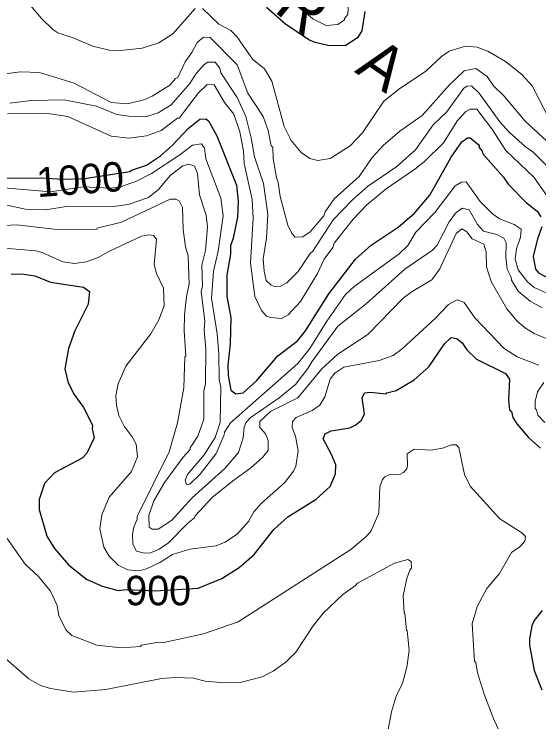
# Model space of a CAD drawing. Extents: x 265.7 to 292.1, y 7676.2 to 7704.2.
# Drawn here: x 274.098 to 275.523, y 7678.172 to 7680.095 of the extents above; entities that cross this region are included whole.
import ezdxf
from ezdxf.enums import TextEntityAlignment as Align

# ---------------------------------------------------------------- set-up
doc = ezdxf.new("R2010")
doc.units = 0
doc.header["$LTSCALE"] = 0.032
doc.layers.add('1', color=7, linetype='Continuous', lineweight=25)
doc.layers.add('2', color=7, linetype='Continuous', lineweight=13)
doc.layers.add('61', color=7, linetype='Continuous')

msp = doc.modelspace()

# ---------------------------------------------------------------- linework, layer by layer
at = {"layer": '1'}
for points in [[(275.051, 7680.1023), (275.0422, 7680.0496), (275.0311, 7680.0304), (274.9968, 7680.0089), (274.9505, 7680.0097), (274.9154, 7680.0177), (274.8986, 7680.0248), (274.8356, 7680.0671), (274.7837, 7680.1126)], [(274.1721, 7679.65), (274.2308, 7679.6462), (274.2896, 7679.6481), (274.4128, 7679.667), (274.4174, 7679.6713), (274.4574, 7679.6841), (274.4957, 7679.7096), (274.5284, 7679.7384), (274.5707, 7679.7839), (274.6026, 7679.8094), (274.6185, 7679.8102), (274.6265, 7679.8046), (274.6489, 7679.7639), (274.7023, 7679.6299), (274.7063, 7679.5868), (274.7047, 7679.5437), (274.6935, 7679.4862), (274.6856, 7679.4655), (274.6856, 7679.4431), (274.676, 7679.3857), (274.676, 7679.3282), (274.6864, 7679.2708), (274.6848, 7679.199), (274.6784, 7679.1415), (274.6792, 7679.1128), (274.6872, 7679.0737), (274.6999, 7679.0633), (274.7199, 7679.0657), (274.7566, 7679.0984), (274.8148, 7679.167), (274.8675, 7679.2077), (274.8898, 7679.2349), (274.9529, 7679.3354), (275.0255, 7679.4288), (275.0678, 7679.4671), (275.1412, 7679.5165), (275.1843, 7679.5533), (275.2274, 7679.6027), (275.2848, 7679.7065), (275.3143, 7679.748), (275.3295, 7679.7591), (275.3367, 7679.7591), (275.3606, 7679.7384), (275.3606, 7679.7328), (275.3694, 7679.7224), (275.371, 7679.7152), (275.4269, 7679.6522), (275.4396, 7679.6331), (275.4899, 7679.582), (275.5186, 7679.5596), (275.5282, 7679.5445)], [(273.8565, 7679.5564), (273.8804, 7679.566), (273.9722, 7679.6322), (273.9993, 7679.6434), (274.0568, 7679.649), (274.1721, 7679.65)], [(275.5314, 7679.5174), (275.5194, 7679.4846), (275.5075, 7679.4368), (275.5138, 7679.4016), (275.5218, 7679.3921), (275.5545, 7679.3745)], [(274.0903, 7679.3881), (274.119, 7679.3889), (274.1549, 7679.3841), (274.1972, 7679.3665), (274.2866, 7679.353), (274.3033, 7679.341), (274.2993, 7679.3067), (274.2634, 7679.2341), (274.2459, 7679.1862), (274.2363, 7679.1311), (274.2451, 7679.0936), (274.261, 7679.0617), (274.2866, 7679.0266), (274.3113, 7678.9787), (274.3105, 7678.9683), (274.3161, 7678.9436), (274.2961, 7678.9021), (274.2834, 7678.8885), (274.2076, 7678.8486)], [(274.2459, 7678.5989), (274.2946, 7678.5598), (274.3377, 7678.5406), (274.3807, 7678.5295), (274.4023, 7678.5319), (274.4816, 7678.5281), (274.5985, 7678.5356), (274.6624, 7678.5614), (274.7095, 7678.5917), (274.7502, 7678.6268), (274.8037, 7678.6946), (274.8412, 7678.729), (274.9186, 7678.7776), (274.9561, 7678.8119), (274.9712, 7678.8463), (274.972, 7678.8702), (274.9601, 7678.8989), (274.9377, 7678.9412), (274.9425, 7678.9548), (274.9593, 7678.9628), (275.0095, 7678.9715), (275.0263, 7678.9795), (275.0415, 7678.9915), (275.0494, 7679.0091), (275.043, 7679.0529), (275.0494, 7679.0657), (275.0654, 7679.0681), (275.1085, 7679.0633), (275.1101, 7679.0665), (275.1356, 7679.0721), (275.1843, 7679.1016), (275.2242, 7679.1367), (275.2673, 7679.199), (275.2848, 7679.2165), (275.3, 7679.2141), (275.3144, 7679.2021), (275.3279, 7679.183), (275.3535, 7679.1575), (275.4325, 7679.1184), (275.4436, 7679.1032), (275.4404, 7679.0474), (275.4436, 7679.0202), (275.4484, 7679.0154), (275.4524, 7678.9995), (275.4628, 7678.9819), (275.4947, 7678.9452), (275.5274, 7678.9157)], [(274.2076, 7678.8486), (274.1812, 7678.8199), (274.1661, 7678.7768), (274.1661, 7678.7489), (274.1868, 7678.6771), (274.2084, 7678.6436), (274.2459, 7678.5989)], [(275.5322, 7678.4752), (275.5107, 7678.4473), (275.5043, 7678.4329), (275.4979, 7678.3978), (275.4979, 7678.3803), (275.5106, 7678.3116), (275.5314, 7678.259)]]:
    msp.add_lwpolyline(points, dxfattribs=at)
at = {"layer": '2'}
for points in [[(274.123, 7680.1422), (274.1725, 7680.0831), (274.2036, 7680.0528), (274.2172, 7680.044), (274.2563, 7680.0312), (274.3121, 7680.0073), (274.3568, 7679.9969), (274.3792, 7679.9953), (274.4462, 7680.0025), (274.4909, 7680.0169), (274.5292, 7680.0408), (274.5898, 7680.1102)], [(274.8579, 7680.1262), (274.9098, 7680.0823), (274.9457, 7680.064), (274.9776, 7680.0663), (274.9952, 7680.0791), (274.9952, 7680.0831), (275.0048, 7680.0935), (275.0071, 7680.1453)], [(274.6098, 7680.1102), (274.6544, 7680.0671), (274.6864, 7680.0504), (274.7031, 7680.0336), (274.7454, 7679.9722), (274.7781, 7679.9466)], [(274.7741, 7679.8166), (274.7326, 7679.8804), (274.7039, 7679.957), (274.6305, 7680.0312), (274.6129, 7680.032), (274.5954, 7680.0177), (274.581, 7679.9905), (274.5627, 7679.965), (274.5427, 7679.9227), (274.5363, 7679.9195), (274.5212, 7679.902), (274.4733, 7679.8716), (274.451, 7679.8621), (274.4063, 7679.8509), (274.3616, 7679.8549), (274.2611, 7679.9068), (274.1669, 7679.9363), (274.1158, 7679.9379), (274.0392, 7679.9283)], [(274.9234, 7679.6969), (274.9569, 7679.7025), (275.0111, 7679.7368), (275.0438, 7679.7719), (275.1021, 7679.8581), (275.1452, 7679.8924), (275.2154, 7679.9387), (275.2585, 7679.9794), (275.2793, 7679.9945), (275.3239, 7680.0073), (275.3559, 7680.0049), (275.3846, 7679.9945), (275.4325, 7679.9658), (275.4771, 7679.9307), (275.5051, 7679.8996), (275.5506, 7679.8102)], [(274.0871, 7679.8533), (274.1446, 7679.8605), (274.2339, 7679.8621), (274.3217, 7679.8445), (274.3776, 7679.8222), (274.4095, 7679.8174), (274.4558, 7679.8158), (274.4893, 7679.827), (274.5244, 7679.8485), (274.5754, 7679.906), (274.593, 7679.9331), (274.6145, 7679.9578), (274.6241, 7679.9642), (274.6441, 7679.9642), (274.6568, 7679.9482), (274.66, 7679.9355), (274.7039, 7679.8685), (274.7271, 7679.8166), (274.7422, 7679.7591), (274.751, 7679.7073), (274.7757, 7679.6347), (274.7869, 7679.5501), (274.7837, 7679.4862), (274.7749, 7679.4304), (274.7773, 7679.3969), (274.7829, 7679.3713), (274.7965, 7679.3586), (274.8053, 7679.3546), (274.8212, 7679.3562), (274.8388, 7679.3649), (274.8699, 7679.3953), (274.9026, 7679.4447), (274.9098, 7679.4511), (274.9648, 7679.5357), (275.0167, 7679.59), (275.0574, 7679.6267), (275.1372, 7679.6809), (275.1883, 7679.7264), (275.2362, 7679.7942), (275.2721, 7679.8285), (275.3192, 7679.894), (275.3287, 7679.8988), (275.3399, 7679.8996), (275.3614, 7679.8804), (275.4173, 7679.8022), (275.442, 7679.7743), (275.4859, 7679.7352), (275.5075, 7679.72), (275.5466, 7679.6809)], [(274.7781, 7679.9466), (274.7981, 7679.9123), (274.8316, 7679.7895), (274.8507, 7679.7512), (274.8779, 7679.7192), (274.901, 7679.7025), (274.9234, 7679.6969)], [(275.6016, 7679.6969), (275.4859, 7679.8038), (275.4277, 7679.8724), (275.3997, 7679.9004), (275.383, 7679.9251), (275.3519, 7679.9474), (275.3207, 7679.9403), (275.2808, 7679.9028), (275.2058, 7679.819), (275.1452, 7679.7767), (275.1005, 7679.7376), (275.0702, 7679.7057), (275.0351, 7679.6538), (274.9672, 7679.5932), (274.9425, 7679.558), (274.9393, 7679.5469), (274.9018, 7679.503), (274.8819, 7679.4902), (274.8611, 7679.4894), (274.8523, 7679.499), (274.8412, 7679.5213), (274.8204, 7679.5995), (274.8156, 7679.6378)], [(275.3551, 7679.8365), (275.3367, 7679.8365), (275.3247, 7679.8301), (275.3024, 7679.8062), (275.2641, 7679.7456), (275.2122, 7679.6945), (275.1867, 7679.6737), (275.1085, 7679.6203), (275.0558, 7679.5764), (275.0191, 7679.5381), (274.9672, 7679.4727), (274.9633, 7679.4607), (274.9401, 7679.4288), (274.9218, 7679.3905), (274.8763, 7679.3139), (274.842, 7679.278), (274.8244, 7679.2684), (274.7957, 7679.2708), (274.7837, 7679.2748), (274.7701, 7679.2899), (274.7518, 7679.3282), (274.7398, 7679.4192), (274.7478, 7679.5405), (274.7446, 7679.5916), (274.7231, 7679.6889), (274.7215, 7679.7232), (274.7111, 7679.7751), (274.6951, 7679.823), (274.6696, 7679.8549), (274.6417, 7679.9028), (274.6225, 7679.9036), (274.5994, 7679.8812), (274.5467, 7679.8126), (274.5419, 7679.8126), (274.4973, 7679.7791), (274.4574, 7679.7639), (274.4095, 7679.7575), (274.3616, 7679.7631), (274.2443, 7679.8166), (274.1844, 7679.8254), (274.0807, 7679.8238)], [(275.5641, 7679.5684), (275.5593, 7679.5708), (275.5442, 7679.6027), (275.5091, 7679.6522), (275.4333, 7679.7248), (275.395, 7679.7831), (275.3551, 7679.8365)], [(274.8156, 7679.6378), (274.8108, 7679.6506), (274.8021, 7679.7017), (274.8005, 7679.7336), (274.7965, 7679.7368), (274.7885, 7679.7783), (274.7741, 7679.8166)], [(274.0584, 7679.6235), (274.1972, 7679.6123), (274.2858, 7679.6255), (274.3593, 7679.6217), (274.3876, 7679.6255), (274.4302, 7679.641), (274.4717, 7679.6618), (274.5483, 7679.7128), (274.5826, 7679.7392), (274.6074, 7679.7424), (274.6153, 7679.7304), (274.6193, 7679.7017), (274.66, 7679.5948), (274.6656, 7679.5469), (274.6528, 7679.4511), (274.6401, 7679.3969), (274.6345, 7679.3234), (274.6497, 7679.2261), (274.6544, 7679.1734), (274.6552, 7679.1016), (274.6592, 7679.0825), (274.6576, 7678.9851), (274.6441, 7678.9452), (274.6145, 7678.8973), (274.5691, 7678.8447), (274.5627, 7678.8287), (274.5667, 7678.8175), (274.5755, 7678.8183), (274.6034, 7678.8455), (274.6465, 7678.9013), (274.6688, 7678.9516), (274.6696, 7678.9596), (274.6856, 7678.9843), (274.8683, 7679.1455), (274.901, 7679.1862), (274.9473, 7679.2612), (274.9984, 7679.333), (275.0215, 7679.3546), (275.1436, 7679.4439), (275.1675, 7679.4663), (275.1891, 7679.5022), (275.2409, 7679.5564), (275.296, 7679.6283), (275.3128, 7679.6386), (275.3255, 7679.6394), (275.3638, 7679.586), (275.3965, 7679.5533), (275.4165, 7679.5389), (275.4564, 7679.5237), (275.4747, 7679.511), (275.4732, 7679.4894), (275.462, 7679.4575), (275.4588, 7679.4296), (275.4668, 7679.4001), (275.4923, 7679.3673), (275.5107, 7679.3522), (275.5506, 7679.3338)], [(275.5322, 7679.2971), (275.4995, 7679.3155), (275.4668, 7679.3426), (275.4484, 7679.3721), (275.4476, 7679.3801), (275.4372, 7679.4016), (275.4333, 7679.4336), (275.434, 7679.4735), (275.4277, 7679.4862), (275.4085, 7679.4966), (275.3726, 7679.5054), (275.3566, 7679.5237), (275.3335, 7679.5628), (275.3144, 7679.5676), (275.2968, 7679.5541), (275.2792, 7679.5309), (275.2473, 7679.4671), (275.2346, 7679.4535), (275.1596, 7679.4016), (275.0542, 7679.3075), (274.9776, 7679.2468), (274.9066, 7679.1503), (274.8962, 7679.1319), (274.8619, 7679.0888), (274.818, 7679.0529), (274.739, 7678.9979), (274.7279, 7678.9843), (274.7231, 7678.9731), (274.7199, 7678.9436), (274.7079, 7678.9037), (274.6704, 7678.8606), (274.5818, 7678.7808), (274.526, 7678.7194), (274.4893, 7678.6962), (274.4733, 7678.6954), (274.4653, 7678.701), (274.4645, 7678.733), (274.4781, 7678.7729), (274.5068, 7678.8223), (274.5571, 7678.891), (274.5762, 7678.9125), (274.5762, 7678.9165), (274.597, 7678.9484), (274.6131, 7678.9943), (274.6132, 7679.0716), (274.6177, 7679.0904), (274.6193, 7679.1854), (274.6145, 7679.2373), (274.6161, 7679.2612), (274.6066, 7679.341), (274.6098, 7679.357), (274.6082, 7679.4128), (274.6177, 7679.4527), (274.6233, 7679.5166), (274.6201, 7679.5485), (274.6018, 7679.6043), (274.5962, 7679.6618), (274.5882, 7679.6817), (274.5723, 7679.6873), (274.5563, 7679.6825), (274.522, 7679.6562), (274.4909, 7679.6195), (274.4629, 7679.5971), (274.4079, 7679.578), (274.368, 7679.5724), (274.2451, 7679.5732), (274.1844, 7679.5628), (274.1294, 7679.5652), (274.0568, 7679.5804)], [(274.0727, 7679.5205), (274.1047, 7679.5229), (274.2148, 7679.5094), (274.3233, 7679.511), (274.3241, 7679.5134), (274.3903, 7679.5301), (274.522, 7679.5924), (274.5371, 7679.5924), (274.5467, 7679.5876), (274.5555, 7679.5692), (274.5571, 7679.5102), (274.5635, 7679.4623), (274.5707, 7679.4384), (274.5739, 7679.3609), (274.5667, 7679.3282), (274.5611, 7679.278), (274.5603, 7679.2341), (274.5643, 7679.1655), (274.5619, 7679.1639), (274.5595, 7679.0793), (274.5419, 7678.9843), (274.5196, 7678.9061), (274.4326, 7678.7298), (274.4326, 7678.7234)], [(274.4685, 7678.6316), (274.4925, 7678.6412), (274.5172, 7678.6587), (274.5699, 7678.7122), (274.5882, 7678.7266), (274.5898, 7678.7322), (274.6361, 7678.7816), (274.6912, 7678.8263), (274.7414, 7678.8622), (274.7725, 7678.8909), (274.7877, 7678.9093), (274.7885, 7678.9364), (274.7805, 7678.9548), (274.7654, 7678.9723), (274.7654, 7678.9883), (274.7949, 7679.0154), (274.8691, 7679.0521), (274.9337, 7679.1311), (274.9776, 7679.171), (275.059, 7679.2245), (275.1548, 7679.3234), (275.1795, 7679.3418), (275.2322, 7679.3729), (275.2545, 7679.4032), (275.2984, 7679.499), (275.3136, 7679.5118), (275.3279, 7679.5038), (275.3423, 7679.4846), (275.3734, 7679.4695), (275.3798, 7679.4495), (275.3806, 7679.408), (275.3934, 7679.3681), (275.4364, 7679.2947), (275.4644, 7679.2612), (275.4867, 7679.242), (275.5107, 7679.2269), (275.5426, 7679.2141)], [(274.0727, 7679.4591), (274.1573, 7679.4519), (274.1749, 7679.4471), (274.2307, 7679.4216), (274.2626, 7679.4176), (274.2946, 7679.4224), (274.3265, 7679.4336), (274.3552, 7679.4503), (274.4446, 7679.4918), (274.4637, 7679.495), (274.4765, 7679.4934), (274.4845, 7679.4838), (274.4789, 7679.4144), (274.4853, 7679.3905), (274.5036, 7679.3506), (274.506, 7679.3027), (274.4917, 7679.2644), (274.4693, 7679.2261), (274.4015, 7679.1383), (274.3807, 7679.0904), (274.3744, 7679.0585), (274.376, 7679.033), (274.3831, 7679.0043), (274.3975, 7678.9755), (274.419, 7678.9468), (274.4294, 7678.9269), (274.4334, 7678.8925), (274.4174, 7678.8527), (274.3568, 7678.7824), (274.3369, 7678.7346), (274.3313, 7678.6963), (274.3424, 7678.6468), (274.3568, 7678.6228), (274.3807, 7678.5981), (274.4071, 7678.5853), (274.4366, 7678.5829), (274.4574, 7678.5877), (274.4941, 7678.6053), (274.5284, 7678.6268), (274.5755, 7678.6412), (274.6473, 7678.6508), (274.6712, 7678.6603), (274.7047, 7678.6827), (274.735, 7678.717), (274.7494, 7678.7425), (274.7701, 7678.7665), (274.8324, 7678.8215), (274.8571, 7678.8534), (274.8635, 7678.867), (274.8699, 7678.9085), (274.8619, 7678.9484), (274.8531, 7678.9723), (274.8539, 7678.9883), (274.8643, 7678.9995), (274.9074, 7679.0178), (274.9281, 7679.033), (274.9417, 7679.0553)], [(275.1516, 7679.1854), (275.2425, 7679.2692), (275.2777, 7679.3059), (275.3016, 7679.3187), (275.3199, 7679.3115), (275.3495, 7679.27), (275.4293, 7679.1862), (275.4644, 7679.1638), (275.5234, 7679.1415)], [(274.9417, 7679.0553), (274.9569, 7679.1032), (274.9688, 7679.1192), (274.9936, 7679.1359), (275.0893, 7679.1535), (275.1276, 7679.1678), (275.1516, 7679.1854)], [(275.537, 7679.0944), (275.5194, 7679.0689), (275.513, 7679.0426), (275.513, 7679.0234), (275.517, 7679.0202), (275.5202, 7679.0059), (275.5394, 7678.9851)], [(274.0655, 7678.6899), (274.1286, 7678.6005), (274.1645, 7678.567), (274.1972, 7678.5271), (274.2148, 7678.4888), (274.2196, 7678.4601), (274.2395, 7678.4218), (274.2555, 7678.4074), (274.3233, 7678.381), (274.3887, 7678.3739), (274.4414, 7678.3771), (274.4446, 7678.3803), (274.4909, 7678.389), (274.5052, 7678.3882), (274.6122, 7678.4114), (274.7063, 7678.4441), (275.0127, 7678.6404), (275.0526, 7678.6739), (275.067, 7678.6899), (275.0885, 7678.7393), (275.0909, 7678.8112), (275.0981, 7678.8303), (275.1045, 7678.8383), (275.1165, 7678.8431), (275.1452, 7678.8439), (275.1556, 7678.8495), (275.1643, 7678.8598), (275.1667, 7678.8686), (275.1659, 7678.9005), (275.1843, 7678.9133), (275.2298, 7678.9101), (275.2617, 7678.9157), (275.2856, 7678.9245), (275.2984, 7678.9245), (275.3056, 7678.9173), (275.3215, 7678.8447), (275.3367, 7678.8128), (275.4173, 7678.7242), (275.4771, 7678.6859), (275.4867, 7678.6763), (275.4851, 7678.6635), (275.4716, 7678.6476), (275.4492, 7678.6324), (275.4165, 7678.575), (275.3814, 7678.5351), (275.3566, 7678.4872), (275.3423, 7678.4393), (275.3479, 7678.3372), (275.3519, 7678.334), (275.3566, 7678.3052), (275.3742, 7678.2478)], [(274.4326, 7678.7234), (274.423, 7678.701), (274.4198, 7678.6819), (274.4206, 7678.6548), (274.4302, 7678.6364), (274.4526, 7678.6308), (274.4685, 7678.6316)], [(274.0616, 7678.3563), (274.1382, 7678.2893), (274.1701, 7678.2709), (274.1972, 7678.263), (274.2595, 7678.2534), (274.3472, 7678.2606), (274.4988, 7678.2901), (274.5387, 7678.2925), (274.585, 7678.2909), (274.6169, 7678.2829), (274.6696, 7678.2781), (274.7159, 7678.2805), (274.7717, 7678.2949), (274.8021, 7678.31), (274.8372, 7678.3356), (274.8635, 7678.3619), (274.9106, 7678.4329), (274.9377, 7678.468), (274.9912, 7678.5183), (275.0255, 7678.543), (275.0303, 7678.5494), (275.1308, 7678.6037), (275.1675, 7678.6133), (275.1763, 7678.6077), (275.1771, 7678.5901), (275.1723, 7678.5845), (275.1643, 7678.5622), (275.1548, 7678.5143), (275.1572, 7678.468), (275.1596, 7678.4672), (275.1635, 7678.421), (275.1659, 7678.4202), (275.1707, 7678.3659), (275.1643, 7678.3212), (275.1524, 7678.2765), (275.1364, 7678.2446), (275.1228, 7678.1999), (275.1101, 7678.1329)], [(275.3742, 7678.2478), (275.4005, 7678.1792), (275.4309, 7678.1153), (275.462, 7678.0802), (275.5083, 7678.0459), (275.5905, 7678.0092), (275.6782, 7677.9541)]]:
    msp.add_lwpolyline(points, dxfattribs=at)

# ---------------------------------------------------------------- texts
at = {"layer": '61'}
for s, height, rotation, p in [('R', 0.12, 321.128, (274.8463, 7680.0671)), ('A', 0.12, 325.443, (275.0648, 7679.908)), ('1000', 0.08, 4.194, (274.2805, 7679.6062))]:
    msp.add_text(s, height=height, rotation=rotation, dxfattribs=at).set_placement(p, align=Align.CENTER)
msp.add_text('900', height=0.08, dxfattribs=at).set_placement((274.4896, 7678.4891), align=Align.CENTER)

doc.saveas('drawing.dxf')
